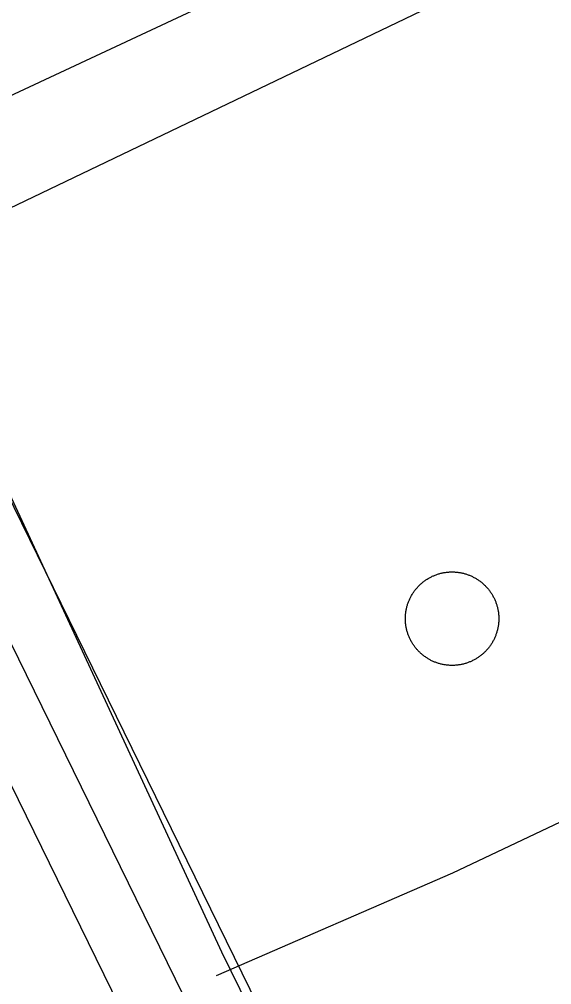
# Model space of a CAD drawing. Extents: x 3651524 to 3689615, y 505651 to 531377.
# Drawn here: x 3679359 to 3679486.8, y 516048.2 to 516279.7 of the extents above; entities that cross this region are included whole.
import ezdxf

# ---------------------------------------------------------------- set-up
doc = ezdxf.new("R2010")
doc.units = 0
for name, color, linetype in [('V-DOMW-TANK', 7, 'Continuous'), ('V-ROAD-CNTR', 7, 'Continuous'), ('V-UTIL-LINE', 7, 'Continuous')]:
    doc.layers.add(name, color=color, linetype=linetype)

msp = doc.modelspace()

# ---------------------------------------------------------------- linework, layer by layer
at = {"layer": 'V-DOMW-TANK'}
for points in [[(3679451.76, 516137.133), (3679451.783, 516137.33), (3679451.807, 516137.52), (3679451.836, 516137.715), (3679451.869, 516137.907), (3679451.903, 516138.1), (3679451.942, 516138.292), (3679451.983, 516138.483), (3679452.03, 516138.673), (3679452.08, 516138.862), (3679452.131, 516139.05), (3679452.186, 516139.238), (3679452.245, 516139.425), (3679452.307, 516139.611), (3679452.372, 516139.795), (3679452.44, 516139.978), (3679452.514, 516140.16), (3679452.585, 516140.342), (3679452.663, 516140.52), (3679452.745, 516140.697), (3679452.829, 516140.879), (3679452.917, 516141.051), (3679453.007, 516141.225), (3679453.099, 516141.397), (3679453.196, 516141.567), (3679453.296, 516141.737), (3679453.396, 516141.903), (3679453.503, 516142.071), (3679453.609, 516142.23), (3679453.72, 516142.392), (3679453.835, 516142.552), (3679453.949, 516142.71), (3679454.07, 516142.865), (3679454.191, 516143.017), (3679454.316, 516143.168), (3679454.443, 516143.318), (3679454.572, 516143.465), (3679454.703, 516143.609), (3679454.836, 516143.75), (3679454.975, 516143.891), (3679455.115, 516144.029), (3679455.254, 516144.164), (3679455.401, 516144.295), (3679455.547, 516144.424), (3679455.696, 516144.553), (3679455.846, 516144.676), (3679455.999, 516144.799), (3679456.155, 516144.917), (3679456.313, 516145.034), (3679456.47, 516145.149), (3679456.632, 516145.262), (3679456.796, 516145.368), (3679456.96, 516145.472), (3679457.128, 516145.575), (3679457.296, 516145.675), (3679457.466, 516145.771), (3679457.638, 516145.864), (3679457.812, 516145.956), (3679457.986, 516146.042), (3679458.162, 516146.128), (3679458.34, 516146.208)], [(3679458.34, 516146.208), (3679458.52, 516146.286), (3679458.701, 516146.361), (3679458.883, 516146.433), (3679459.065, 516146.503), (3679459.25, 516146.568), (3679459.436, 516146.63), (3679459.622, 516146.689), (3679459.811, 516146.744), (3679459.999, 516146.798), (3679460.188, 516146.847), (3679460.378, 516146.892), (3679460.568, 516146.935), (3679460.761, 516146.974), (3679460.953, 516147.011), (3679461.146, 516147.041), (3679461.341, 516147.072), (3679461.533, 516147.097), (3679461.728, 516147.119), (3679461.922, 516147.138), (3679462.117, 516147.154), (3679462.313, 516147.166), (3679462.508, 516147.174), (3679462.705, 516147.181), (3679462.899, 516147.183), (3679463.096, 516147.181), (3679463.29, 516147.176), (3679463.485, 516147.166), (3679463.681, 516147.156), (3679463.876, 516147.138), (3679464.071, 516147.121), (3679464.265, 516147.101), (3679464.46, 516147.074), (3679464.654, 516147.045), (3679464.847, 516147.013), (3679465.039, 516146.978), (3679465.232, 516146.939), (3679465.422, 516146.898), (3679465.613, 516146.851), (3679465.801, 516146.804), (3679465.99, 516146.75), (3679466.178, 516146.695), (3679466.364, 516146.636), (3679466.551, 516146.574), (3679466.735, 516146.509), (3679466.917, 516146.441), (3679467.1, 516146.37), (3679467.282, 516146.296), (3679467.46, 516146.218), (3679467.638, 516146.136), (3679467.816, 516146.052), (3679467.99, 516145.964), (3679468.165, 516145.874), (3679468.337, 516145.782), (3679468.507, 516145.685), (3679468.677, 516145.587), (3679468.842, 516145.485), (3679469.008, 516145.378), (3679469.17, 516145.272), (3679469.332, 516145.161), (3679469.492, 516145.046), (3679469.649, 516144.934), (3679469.805, 516144.815), (3679469.959, 516144.69), (3679470.108, 516144.565), (3679470.258, 516144.438), (3679470.403, 516144.309), (3679470.548, 516144.178), (3679470.692, 516144.043), (3679470.831, 516143.906), (3679470.968, 516143.766), (3679471.103, 516143.625), (3679471.234, 516143.48), (3679471.366, 516143.334), (3679471.493, 516143.185), (3679471.617, 516143.035), (3679471.738, 516142.882), (3679471.857, 516142.724), (3679471.974, 516142.57), (3679472.088, 516142.411), (3679472.199, 516142.247), (3679472.308, 516142.085), (3679472.412, 516141.919), (3679472.514, 516141.755), (3679472.615, 516141.585), (3679472.711, 516141.415), (3679472.805, 516141.243), (3679472.895, 516141.071), (3679472.983, 516140.895), (3679473.067, 516140.719), (3679473.149, 516140.541), (3679473.227, 516140.361), (3679473.301, 516140.18), (3679473.373, 516139.998), (3679473.442, 516139.816), (3679473.508, 516139.632), (3679473.569, 516139.447), (3679473.629, 516139.259), (3679473.686, 516139.072), (3679473.737, 516138.884), (3679473.786, 516138.694)], [(3679473.786, 516138.694), (3679473.831, 516138.503), (3679473.874, 516138.311), (3679473.913, 516138.12), (3679473.95, 516137.928), (3679473.981, 516137.735), (3679474.012, 516137.543), (3679474.036, 516137.348), (3679474.059, 516137.154), (3679474.079, 516136.959), (3679474.093, 516136.764), (3679474.106, 516136.568), (3679474.114, 516136.375), (3679474.12, 516136.179), (3679474.122, 516135.982), (3679474.12, 516135.785), (3679474.116, 516135.591), (3679474.108, 516135.396), (3679474.096, 516135.2), (3679474.081, 516135.005), (3679474.063, 516134.811), (3679474.04, 516134.616), (3679474.012, 516134.421), (3679473.985, 516134.229), (3679473.954, 516134.034), (3679473.917, 516133.842), (3679473.878, 516133.651), (3679473.837, 516133.461), (3679473.792, 516133.27), (3679473.745, 516133.08), (3679473.69, 516132.892), (3679473.635, 516132.703), (3679473.577, 516132.517), (3679473.514, 516132.333), (3679473.45, 516132.146), (3679473.381, 516131.964), (3679473.309, 516131.78), (3679473.235, 516131.601), (3679473.158, 516131.421), (3679473.076, 516131.243), (3679472.992, 516131.065), (3679472.906, 516130.891), (3679472.816, 516130.719), (3679472.721, 516130.547), (3679472.625, 516130.375), (3679472.527, 516130.207), (3679472.424, 516130.039), (3679472.32, 516129.875), (3679472.211, 516129.711), (3679472.101, 516129.549), (3679471.988, 516129.392), (3679471.871, 516129.234), (3679471.753, 516129.078), (3679471.63, 516128.925), (3679471.509, 516128.773), (3679471.38, 516128.624), (3679471.249, 516128.478), (3679471.118, 516128.333), (3679470.983, 516128.191), (3679470.845, 516128.052), (3679470.706, 516127.915), (3679470.565, 516127.78), (3679470.421, 516127.647), (3679470.274, 516127.516), (3679470.126, 516127.391), (3679469.975, 516127.266), (3679469.821, 516127.143), (3679469.666, 516127.024), (3679469.508, 516126.907), (3679469.35, 516126.795), (3679469.189, 516126.684), (3679469.027, 516126.576), (3679468.861, 516126.469), (3679468.695, 516126.367), (3679468.527, 516126.268), (3679468.355, 516126.172), (3679468.183, 516126.078), (3679468.011, 516125.988), (3679467.835, 516125.9), (3679467.659, 516125.816), (3679467.48, 516125.734), (3679467.304, 516125.656), (3679467.12, 516125.58), (3679466.94, 516125.509), (3679466.755, 516125.441), (3679466.571, 516125.375), (3679466.385, 516125.312), (3679466.198, 516125.255), (3679466.012, 516125.197), (3679465.824, 516125.146), (3679465.631, 516125.097), (3679465.443, 516125.05), (3679465.252, 516125.009), (3679465.062, 516124.968), (3679464.869, 516124.933), (3679464.675, 516124.9), (3679464.482, 516124.872), (3679464.288, 516124.845), (3679464.093, 516124.822), (3679463.899, 516124.802), (3679463.704, 516124.788)], [(3679463.704, 516124.788), (3679463.509, 516124.777), (3679463.313, 516124.767), (3679463.118, 516124.763), (3679462.922, 516124.761), (3679462.727, 516124.763), (3679462.53, 516124.767), (3679462.336, 516124.775), (3679462.139, 516124.788), (3679461.945, 516124.802), (3679461.75, 516124.82), (3679461.556, 516124.843), (3679461.361, 516124.868), (3679461.169, 516124.896), (3679460.974, 516124.929), (3679460.781, 516124.964), (3679460.591, 516125.003), (3679460.401, 516125.046), (3679460.21, 516125.091), (3679460.02, 516125.14), (3679459.831, 516125.193), (3679459.643, 516125.246), (3679459.456, 516125.306), (3679459.272, 516125.367), (3679459.086, 516125.433), (3679458.903, 516125.5), (3679458.721, 516125.572), (3679458.541, 516125.648), (3679458.361, 516125.726), (3679458.183, 516125.806), (3679458.006, 516125.89), (3679457.83, 516125.978), (3679457.656, 516126.068), (3679457.484, 516126.162), (3679457.314, 516126.258), (3679457.146, 516126.356), (3679456.978, 516126.459), (3679456.814, 516126.561), (3679456.651, 516126.672), (3679456.489, 516126.782), (3679456.327, 516126.895), (3679456.173, 516127.012), (3679456.018, 516127.131), (3679455.864, 516127.251), (3679455.713, 516127.376), (3679455.563, 516127.503), (3679455.418, 516127.632), (3679455.272, 516127.765), (3679455.131, 516127.899), (3679454.992, 516128.036), (3679454.855, 516128.175), (3679454.717, 516128.318), (3679454.586, 516128.462), (3679454.457, 516128.609), (3679454.332, 516128.757), (3679454.205, 516128.908), (3679454.082, 516129.06), (3679453.964, 516129.215), (3679453.847, 516129.373), (3679453.736, 516129.533), (3679453.622, 516129.693), (3679453.515, 516129.856), (3679453.409, 516130.02), (3679453.306, 516130.188), (3679453.208, 516130.356), (3679453.11, 516130.526), (3679453.017, 516130.698), (3679452.927, 516130.872), (3679452.841, 516131.046), (3679452.755, 516131.225), (3679452.673, 516131.401), (3679452.596, 516131.581), (3679452.52, 516131.761), (3679452.448, 516131.943), (3679452.379, 516132.128), (3679452.313, 516132.312), (3679452.252, 516132.498), (3679452.192, 516132.683), (3679452.137, 516132.871), (3679452.084, 516133.06), (3679452.037, 516133.248), (3679451.989, 516133.438), (3679451.944, 516133.629), (3679451.907, 516133.821), (3679451.873, 516134.014), (3679451.84, 516134.206), (3679451.809, 516134.401), (3679451.785, 516134.594), (3679451.762, 516134.788), (3679451.744, 516134.983), (3679451.727, 516135.179), (3679451.715, 516135.374), (3679451.709, 516135.57), (3679451.701, 516135.765), (3679451.699, 516135.96), (3679451.701, 516136.156), (3679451.709, 516136.351), (3679451.715, 516136.547), (3679451.725, 516136.742), (3679451.742, 516136.938), (3679451.76, 516137.133)]]:
    msp.add_lwpolyline(points, dxfattribs=at)
at = {"layer": 'V-ROAD-CNTR'}
for points in [[(3679598.2, 515231.752), (3679580.64, 515276.962), (3679577.301, 515290.21), (3679573.941, 515312.824), (3679573.248, 515329.468), (3679575.836, 515354.61), (3679583.728, 515378.745), (3679588.404, 515387.043), (3679598.218, 515398.975), (3679610.136, 515409.719), (3679620.476, 515416.924), (3679638.807, 515427.165), (3679657.933, 515439.868), (3679671.3, 515451.948), (3679677.834, 515460.27), (3679682.516, 515470.071), (3679684.774, 515479.427), (3679686.476, 515491.875), (3679263.235, 516355.544)], [(3679670.995, 515489.378), (3679249.765, 516348.943)], [(3679542.831, 515350.205), (3679556.136, 515390.889), (3679563.562, 515404.067), (3679576.47, 515419.759), (3679591.444, 515433.259), (3679604.546, 515442.388), (3679623.169, 515452.793), (3679639.475, 515463.622), (3679649.284, 515472.488), (3679652.192, 515476.192), (3679654.092, 515480.167), (3679655.256, 515484.991), (3679655.514, 515486.881), (3679299.031, 516214.324)]]:
    msp.add_lwpolyline(points, dxfattribs=at)
at = {"layer": 'V-UTIL-LINE'}
for points in [[(3679257.409, 516234.261), (3679320.762, 516262.675), (3679337.162, 516225.068), (3679527.321, 516316.204), (3679599.986, 516352.978)], [(3679599.986, 516352.978), (3679682.295, 516183.27), (3679627.562, 516161.263), (3679630.063, 516154.017), (3679463.028, 516074.935), (3679406.288, 516050.341)], [(3679327.319, 516247.639), (3679410.309, 516286.416), (3679405.289, 516299.599)], [(3679877.99, 515517.685), (3679862.955, 515558.536), (3679837.912, 515549.134), (3679816.22, 515544.257), (3679769.393, 515523.421), (3679731.109, 515506.388), (3679683.633, 515486.881), (3679634.821, 515583.309), (3679623.262, 515607.702), (3679578.523, 515702.128), (3679460.827, 515947.707), (3679407.628, 516055.995), (3679328.618, 516226.274)]]:
    msp.add_lwpolyline(points, dxfattribs=at)

doc.saveas('drawing.dxf')
